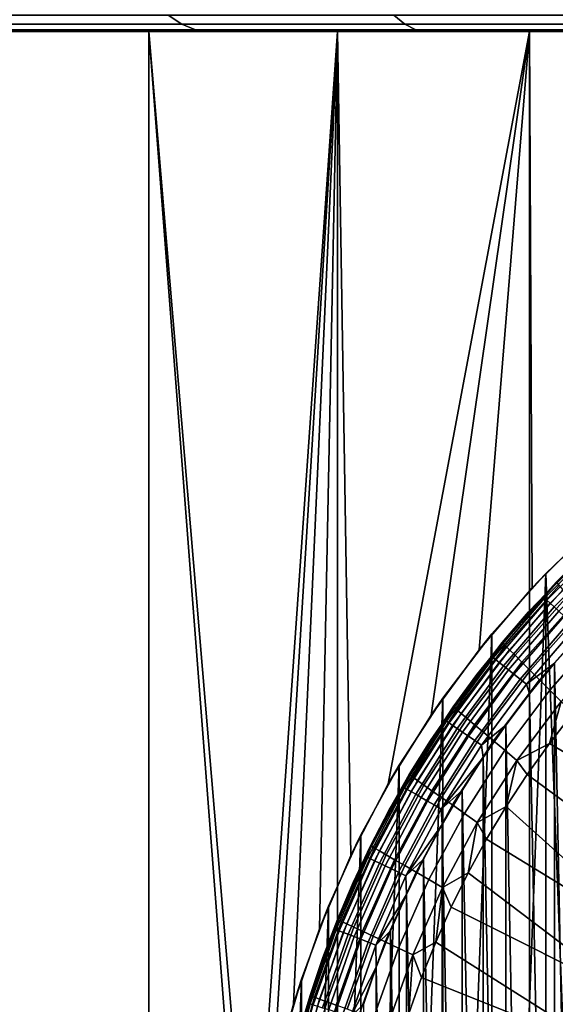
# Model space of a CAD drawing. Header units: metres. Extents: x -109 to 109, y -100 to 58.
# Tile 615 of 642: x 71.65 to 73.65, y 44.16 to 47.84. Entities that reach past the tile are written whole.
import ezdxf

# ---------------------------------------------------------------- set-up
doc = ezdxf.new("R2010")
doc.units = ezdxf.units.M
doc.layers.add('solid_21_062_100_XXX', color=7, linetype='CONTINUOUS')

msp = doc.modelspace()

# ---------------------------------------------------------------- linework, layer by layer
at = {"layer": 'solid_21_062_100_XXX'}
for points in [[(71.371086, 47.861267, -15.503784), (72.203499, 47.861267, -15.754783), (72.254189, 47.827278, -15.568913), (71.431595, 47.827278, -15.320876)], [(72.203499, 47.861267, 15.754783), (71.371086, 47.861267, 15.503784), (71.431595, 47.827278, 15.320876), (72.254189, 47.827278, 15.568913)], [(72.203499, 47.861267, -15.754783), (73.048096, 47.861267, -15.961122), (73.088821, 47.827278, -15.772819), (72.254189, 47.827278, -15.568913)], [(73.048096, 47.861267, 15.961122), (72.203499, 47.861267, 15.754783), (72.254189, 47.827278, 15.568913), (73.088821, 47.827278, 15.772819)], [(73.048096, 47.861267, -15.961122), (73.902473, 47.861267, -16.122217), (73.933121, 47.827278, -15.932014), (73.088821, 47.827278, -15.772819)], [(73.902473, 47.861267, 16.122217), (73.048096, 47.861267, 15.961122), (73.088821, 47.827278, 15.772819), (73.933121, 47.827278, 15.932014)], [(71.431595, 47.827278, -15.320876), (72.254189, 47.827278, -15.568913), (72.305382, 47.80682, -15.381207), (71.492706, 47.80682, -15.136161)], [(72.254189, 47.827278, 15.568913), (71.431595, 47.827278, 15.320876), (71.492706, 47.80682, 15.136161), (72.305382, 47.80682, 15.381207)], [(72.254189, 47.827278, -15.568913), (73.088821, 47.827278, -15.772819), (73.129944, 47.80682, -15.582655), (72.305382, 47.80682, -15.381207)], [(73.088821, 47.827278, 15.772819), (72.254189, 47.827278, 15.568913), (72.305382, 47.80682, 15.381207), (73.129944, 47.80682, 15.582655)], [(73.088821, 47.827278, -15.772819), (73.933121, 47.827278, -15.932014), (73.964066, 47.80682, -15.739931), (73.129944, 47.80682, -15.582655)], [(73.933121, 47.827278, 15.932014), (73.088821, 47.827278, 15.772819), (73.129944, 47.80682, 15.582655), (73.964066, 47.80682, 15.739931)], [(71.492706, 47.80682, -15.136161), (71.80323, 47.799999, -15.030868), (71.390762, 47.799999, -14.895717)], [(71.390762, 47.799999, -14.895717), (71.80323, 47.799999, -15.030868), (72.131355, 47.799999, -12.243976), (71.439507, 47.799999, -11.974616)], [(71.492706, 47.80682, 15.136161), (71.390846, 47.799999, 14.895746), (71.803322, 47.799999, 15.030895)], [(71.390846, 47.799999, 14.895746), (71.439507, 47.799999, 11.974616), (72.131355, 47.799999, 12.243976), (71.803322, 47.799999, 15.030895)], [(71.439507, 47.799999, -11.974616), (72.131355, 47.799999, -12.243976), (72.131355, 28.5, -12.243977), (71.439491, 28.5, -11.974607)], [(72.131355, 47.799999, 12.243976), (71.439507, 47.799999, 11.974616), (71.439491, 28.5, 11.974607), (72.131355, 28.5, 12.243977)], [(71.492706, 47.80682, -15.136161), (72.305382, 47.80682, -15.381207), (71.80323, 47.799999, -15.030868)], [(72.305382, 47.80682, 15.381207), (71.492706, 47.80682, 15.136161), (71.803322, 47.799999, 15.030895), (72.219521, 47.799999, 15.154674)], [(72.305382, 47.80682, -15.381207), (72.219421, 47.799999, -15.154647), (71.80323, 47.799999, -15.030868)], [(71.80323, 47.799999, -15.030868), (72.219421, 47.799999, -15.154647), (72.131355, 47.799999, -12.243976)], [(71.803322, 47.799999, 15.030895), (72.131355, 47.799999, 12.243976), (72.837456, 47.799999, 12.473401), (72.219521, 47.799999, 15.154674)], [(72.131355, 47.799999, -12.243976), (72.5, 42.999928, -12.369317), (72.131355, 28.5, -12.243977)], [(72.837456, 47.799999, 12.473401), (72.131355, 47.799999, 12.243976), (72.131355, 28.5, 12.243977), (72.837479, 28.5, 12.473409)], [(72.131355, 47.799999, -12.243976), (72.510735, 43.29277, -12.372782), (72.5, 42.999928, -12.369317)], [(72.131355, 47.799999, -12.243976), (72.837456, 47.799999, -12.473401), (72.542976, 43.584789, -12.383133), (72.510735, 43.29277, -12.372782)], [(72.219421, 47.799999, -15.154647), (72.639076, 47.799999, -15.266953), (72.837456, 47.799999, -12.473401), (72.131355, 47.799999, -12.243976)], [(72.305382, 47.80682, -15.381207), (72.639076, 47.799999, -15.266953), (72.219421, 47.799999, -15.154647)], [(72.305382, 47.80682, 15.381207), (72.219521, 47.799999, 15.154674), (72.639168, 47.799999, 15.266977)], [(72.639168, 47.799999, 15.266977), (72.219521, 47.799999, 15.154674), (72.837456, 47.799999, 12.473401)], [(72.305382, 47.80682, -15.381207), (73.129944, 47.80682, -15.582655), (72.639076, 47.799999, -15.266953)], [(73.129944, 47.80682, 15.582655), (72.305382, 47.80682, 15.381207), (72.639168, 47.799999, 15.266977), (73.061745, 47.799999, 15.367661)], [(72.837456, 47.799999, -12.473401), (72.596718, 43.874306, -12.400178), (72.542976, 43.584789, -12.383133)], [(72.837456, 47.799999, -12.473401), (72.672089, 44.160629, -12.423651), (72.596718, 43.874306, -12.400178)], [(73.129944, 47.80682, -15.582655), (73.061646, 47.799999, -15.36764), (72.639076, 47.799999, -15.266953)], [(72.639076, 47.799999, -15.266953), (73.061646, 47.799999, -15.36764), (72.837456, 47.799999, -12.473401)], [(72.639168, 47.799999, 15.266977), (72.837456, 47.799999, 12.473401), (73.555527, 47.799999, 12.662149), (73.061745, 47.799999, 15.367661)], [(72.837456, 47.799999, -12.473401), (72.769005, 44.442123, -12.4531), (72.672089, 44.160629, -12.423651)], [(72.837456, 47.799999, -12.473401), (72.887291, 44.717083, -12.487928), (72.769005, 44.442123, -12.4531)], [(73.555527, 47.799999, 12.662149), (72.837456, 47.799999, 12.473401), (72.837479, 28.5, 12.473409), (73.555542, 28.5, 12.662155)], [(72.837456, 47.799999, -12.473401), (73.555527, 47.799999, -12.662149), (73.026855, 44.984253, -12.52746), (72.887291, 44.717083, -12.487928)], [(73.061646, 47.799999, -15.36764), (73.486931, 47.799999, -15.45665), (73.555527, 47.799999, -12.662149), (72.837456, 47.799999, -12.473401)], [(73.555527, 47.799999, -12.662149), (73.186852, 45.241215, -12.570723), (73.026855, 44.984253, -12.52746)], [(73.129944, 47.80682, -15.582655), (73.486931, 47.799999, -15.45665), (73.061646, 47.799999, -15.36764)], [(73.129944, 47.80682, 15.582655), (73.061745, 47.799999, 15.367661), (73.48703, 47.799999, 15.456669)], [(73.48703, 47.799999, 15.456669), (73.061745, 47.799999, 15.367661), (73.555527, 47.799999, 12.662149)], [(73.129944, 47.80682, -15.582655), (73.964066, 47.80682, -15.739931), (73.486931, 47.799999, -15.45665)], [(73.964066, 47.80682, 15.739931), (73.129944, 47.80682, 15.582655), (73.48703, 47.799999, 15.456669), (73.914375, 47.799999, 15.53387)], [(73.555527, 47.799999, -12.662149), (73.366631, 45.486355, -12.616735), (73.186852, 45.241215, -12.570723)], [(73.555527, 47.799999, -12.662149), (73.56514, 45.717827, -12.664383), (73.366631, 45.486355, -12.616735)], [(73.964066, 47.80682, -15.739931), (73.914276, 47.799999, -15.533854), (73.486931, 47.799999, -15.45665)], [(73.486931, 47.799999, -15.45665), (73.914276, 47.799999, -15.533854), (74.283211, 47.799999, -12.809598), (73.555527, 47.799999, -12.662149)], [(73.48703, 47.799999, 15.456669), (73.555527, 47.799999, 12.662149), (74.283211, 47.799999, 12.809598), (73.914375, 47.799999, 15.53387)], [(74.283211, 47.799999, 12.809598), (73.555527, 47.799999, 12.662149), (73.555542, 28.5, 12.662155), (74.283211, 28.5, 12.8096)], [(73.555527, 47.799999, -12.662149), (74.283211, 47.799999, -12.809598), (73.780655, 45.933449, -12.712401), (73.56514, 45.717827, -12.664383)], [(73.834023, 45.982044, -9.203664), (73.616135, 45.771877, -9.137722), (73.56514, 45.717827, -12.664383), (73.780655, 45.933449, -12.712401)], [(73.952225, 43.106533, -9.237076), (73.834007, 40.017971, -9.20366), (73.616135, 45.771877, -9.137722), (73.834023, 45.982044, -9.203664)], [(73.814964, 45.89378, -10.868961), (73.760941, 45.846058, -10.9), (73.606224, 45.685036, -10.868961)], [(73.814964, 45.89378, -10.868961), (73.606224, 45.685036, -10.868961), (73.611572, 45.680069, -10.838406), (73.819931, 45.888428, -10.838406)], [(73.819931, 45.888428, -10.838406), (73.611572, 45.680069, -10.838406), (73.620361, 45.671913, -10.80937), (73.828087, 45.879639, -10.80937)], [(73.828087, 45.879639, -10.80937), (73.620361, 45.671913, -10.80937), (73.632378, 45.660767, -10.78257), (73.839233, 45.867622, -10.78257)], [(73.453278, 45.513962, -12.051724), (73.551117, 45.628036, -10.9), (73.760941, 45.846058, -10.9), (73.654739, 45.739891, -12.051724)], [(73.606224, 45.685036, -10.868961), (73.760941, 45.846058, -10.9), (73.551117, 45.628036, -10.9)], [(73.839233, 45.867622, -10.78257), (73.632378, 45.660767, -10.78257), (73.647324, 45.6469, -10.758668), (73.853104, 45.85268, -10.758668)], [(73.853104, 45.85268, -10.758668), (73.647324, 45.6469, -10.758668), (73.664825, 45.630657, -10.738252), (73.869339, 45.835175, -10.738252)], [(73.616135, 45.771877, -9.137722), (73.414627, 45.545677, -9.071657), (73.366631, 45.486355, -12.616735), (73.56514, 45.717827, -12.664383)], [(73.616135, 45.771877, -9.137722), (73.616119, 40.228134, -9.137718), (73.414619, 40.454334, -9.071655)], [(73.616135, 45.771877, -9.137722), (73.414619, 40.454334, -9.071655), (73.414627, 45.545677, -9.071657)], [(73.616135, 45.771877, -9.137722), (73.834007, 40.017971, -9.20366), (73.616119, 40.228134, -9.137718)], [(73.456314, 45.51088, -12.117154), (73.453278, 45.513962, -12.051724), (73.654739, 45.739891, -12.051724), (73.657494, 45.736549, -12.117154)], [(73.657494, 45.736549, -12.117154), (73.665771, 45.726627, -12.181523), (73.465408, 45.501728, -12.181523), (73.456314, 45.51088, -12.117154)], [(73.665771, 45.726627, -12.181523), (73.679428, 45.710297, -12.243655), (73.480423, 45.486668, -12.243655), (73.465408, 45.501728, -12.181523)], [(73.679428, 45.710297, -12.243655), (73.698227, 45.687836, -12.302479), (73.501091, 45.465954, -12.302479), (73.480423, 45.486668, -12.243655)], [(73.698227, 45.687836, -12.302479), (73.721848, 45.659626, -12.356982), (73.527054, 45.439941, -12.356982), (73.501091, 45.465954, -12.302479)], [(73.606224, 45.685036, -10.868961), (73.551117, 45.628036, -10.9), (73.413658, 45.461273, -10.868961)], [(73.606224, 45.685036, -10.868961), (73.413658, 45.461273, -10.868961), (73.419365, 45.456722, -10.838406), (73.611572, 45.680069, -10.838406)], [(73.611572, 45.680069, -10.838406), (73.419365, 45.456722, -10.838406), (73.428741, 45.449245, -10.80937), (73.620361, 45.671913, -10.80937)], [(73.620361, 45.671913, -10.80937), (73.428741, 45.449245, -10.80937), (73.441559, 45.439026, -10.78257), (73.632378, 45.660767, -10.78257)], [(73.632378, 45.660767, -10.78257), (73.441559, 45.439026, -10.78257), (73.457497, 45.426315, -10.758668), (73.647324, 45.6469, -10.758668)], [(73.721848, 45.659626, -12.356982), (73.749893, 45.626156, -12.406224), (73.557869, 45.409081, -12.406224), (73.527054, 45.439941, -12.356982)], [(73.269714, 45.273266, -12.051724), (73.358589, 45.394588, -10.9), (73.551117, 45.628036, -10.9), (73.453278, 45.513962, -12.051724)], [(73.413658, 45.461273, -10.868961), (73.551117, 45.628036, -10.9), (73.358589, 45.394588, -10.9)], [(73.647324, 45.6469, -10.758668), (73.457497, 45.426315, -10.758668), (73.476166, 45.41143, -10.738252), (73.664825, 45.630657, -10.738252)], [(73.664825, 45.630657, -10.738252), (73.476166, 45.41143, -10.738252), (73.497101, 45.394733, -10.721828), (73.684456, 45.612446, -10.721828)], [(73.749893, 45.626156, -12.406224), (73.781868, 45.587997, -12.449358), (73.593002, 45.37389, -12.449358), (73.557869, 45.409081, -12.406224)], [(73.684456, 45.612446, -10.721828), (73.497101, 45.394733, -10.721828), (73.519791, 45.37664, -10.709799), (73.705727, 45.592705, -10.709799)], [(73.705727, 45.592705, -10.709799), (73.519791, 45.37664, -10.709799), (73.543671, 45.357594, -10.702462), (73.728119, 45.57193, -10.702462)], [(73.781868, 45.587997, -12.449358), (73.817223, 45.545799, -12.485639), (73.631859, 45.334984, -12.485639), (73.593002, 45.37389, -12.449358)], [(73.414627, 45.545677, -9.071657), (73.231407, 45.30571, -9.007261), (73.186852, 45.241215, -12.570723), (73.366631, 45.486355, -12.616735)], [(73.414627, 45.545677, -9.071657), (73.414619, 40.454334, -9.071655), (73.231392, 40.694309, -9.007257)], [(73.414627, 45.545677, -9.071657), (73.231392, 40.694309, -9.007257), (73.231407, 45.30571, -9.007261)], [(73.728119, 45.57193, -10.702462), (73.543671, 45.357594, -10.702462), (73.648933, 45.435959, -10.7), (73.746811, 45.546062, -10.7)], [(73.817223, 45.545799, -12.485639), (73.855354, 45.500286, -12.514442), (73.673752, 45.293022, -12.514442), (73.631859, 45.334984, -12.485639)], [(73.75248, 42.883255, -10.7), (73.746811, 45.546062, -10.7), (73.648933, 45.435959, -10.7), (73.746803, 40.453945, -10.7)], [(73.272995, 45.270466, -12.117154), (73.269714, 45.273266, -12.051724), (73.453278, 45.513962, -12.051724), (73.456314, 45.51088, -12.117154)], [(73.456314, 45.51088, -12.117154), (73.465408, 45.501728, -12.181523), (73.282852, 45.262154, -12.181523), (73.272995, 45.270466, -12.117154)], [(73.465408, 45.501728, -12.181523), (73.480423, 45.486668, -12.243655), (73.299103, 45.248474, -12.243655), (73.282852, 45.262154, -12.181523)], [(73.480423, 45.486668, -12.243655), (73.501091, 45.465954, -12.302479), (73.32148, 45.22966, -12.302479), (73.299103, 45.248474, -12.243655)], [(73.501091, 45.465954, -12.302479), (73.527054, 45.439941, -12.356982), (73.349579, 45.206036, -12.356982), (73.32148, 45.22966, -12.302479)], [(73.413658, 45.461273, -10.868961), (73.358589, 45.394588, -10.9), (73.238358, 45.223751, -10.868961)], [(73.413658, 45.461273, -10.868961), (73.238358, 45.223751, -10.868961), (73.244392, 45.219639, -10.838406), (73.419365, 45.456722, -10.838406)], [(73.419365, 45.456722, -10.838406), (73.244392, 45.219639, -10.838406), (73.254295, 45.212883, -10.80937), (73.428741, 45.449245, -10.80937)], [(73.428741, 45.449245, -10.80937), (73.254295, 45.212883, -10.80937), (73.267838, 45.203648, -10.78257), (73.441559, 45.439026, -10.78257)], [(73.441559, 45.439026, -10.78257), (73.267838, 45.203648, -10.78257), (73.284683, 45.192165, -10.758668), (73.457497, 45.426315, -10.758668)], [(73.527054, 45.439941, -12.356982), (73.557869, 45.409081, -12.406224), (73.382935, 45.178005, -12.406224), (73.349579, 45.206036, -12.356982)], [(73.543671, 45.357594, -10.702462), (73.555473, 45.322124, -10.7), (73.648933, 45.435959, -10.7)], [(73.648933, 45.435959, -10.7), (73.555473, 45.322124, -10.7), (73.648926, 40.564049, -10.7)], [(73.648933, 45.435959, -10.7), (73.648926, 40.564049, -10.7), (73.746803, 40.453945, -10.7)], [(73.105118, 45.019218, -12.051724), (73.184509, 45.147091, -10.9), (73.358589, 45.394588, -10.9), (73.269714, 45.273266, -12.051724)], [(73.238358, 45.223751, -10.868961), (73.358589, 45.394588, -10.9), (73.184509, 45.147091, -10.9)], [(73.457497, 45.426315, -10.758668), (73.284683, 45.192165, -10.758668), (73.304413, 45.178715, -10.738252), (73.476166, 45.41143, -10.738252)], [(73.476166, 45.41143, -10.738252), (73.304413, 45.178715, -10.738252), (73.326538, 45.163631, -10.721828), (73.497101, 45.394733, -10.721828)], [(73.497101, 45.394733, -10.721828), (73.326538, 45.163631, -10.721828), (73.350517, 45.147282, -10.709799), (73.519791, 45.37664, -10.709799)], [(73.557869, 45.409081, -12.406224), (73.593002, 45.37389, -12.449358), (73.420967, 45.146049, -12.449358), (73.382935, 45.178005, -12.406224)], [(73.519791, 45.37664, -10.709799), (73.350517, 45.147282, -10.709799), (73.375755, 45.130074, -10.702462), (73.543671, 45.357594, -10.702462)], [(73.543671, 45.357594, -10.702462), (73.375755, 45.130074, -10.702462), (73.46656, 45.204712, -10.7), (73.555473, 45.322124, -10.7)], [(73.593002, 45.37389, -12.449358), (73.631859, 45.334984, -12.485639), (73.463013, 45.110714, -12.485639), (73.420967, 45.146049, -12.449358)], [(73.631859, 45.334984, -12.485639), (73.673752, 45.293022, -12.514442), (73.508362, 45.072609, -12.514442), (73.463013, 45.110714, -12.485639)], [(73.555473, 45.322124, -10.7), (73.46656, 45.204712, -10.7), (73.555466, 40.677883, -10.7)], [(73.555473, 45.322124, -10.7), (73.555466, 40.677883, -10.7), (73.648926, 40.564049, -10.7)], [(73.231407, 45.30571, -9.007261), (73.06797, 45.054543, -8.946272), (73.026855, 44.984253, -12.52746), (73.186852, 45.241215, -12.570723)], [(73.231407, 45.30571, -9.007261), (73.231392, 40.694309, -9.007257), (73.067963, 40.945469, -8.946269)], [(73.231407, 45.30571, -9.007261), (73.067963, 40.945469, -8.946269), (73.06797, 45.054543, -8.946272)], [(73.508362, 45.072609, -12.514442), (73.673752, 45.293022, -12.514442), (73.629883, 45.136097, -12.535121)], [(73.673752, 45.293022, -12.514442), (73.717567, 45.24913, -12.535121), (73.629883, 45.136097, -12.535121)], [(73.108627, 45.016724, -12.117154), (73.105118, 45.019218, -12.051724), (73.269714, 45.273266, -12.051724), (73.272995, 45.270466, -12.117154)], [(73.272995, 45.270466, -12.117154), (73.282852, 45.262154, -12.181523), (73.119164, 45.009312, -12.181523), (73.108627, 45.016724, -12.117154)], [(73.282852, 45.262154, -12.181523), (73.299103, 45.248474, -12.243655), (73.136536, 44.997112, -12.243655), (73.119164, 45.009312, -12.181523)], [(73.299103, 45.248474, -12.243655), (73.32148, 45.22966, -12.302479), (73.160439, 44.980339, -12.302479), (73.136536, 44.997112, -12.243655)], [(74.296288, 44.743359, -12.715114), (73.629883, 45.136097, -12.535121), (73.717567, 45.24913, -12.535121)], [(73.238358, 45.223751, -10.868961), (73.184509, 45.147091, -10.9), (73.081299, 44.973789, -10.868961)], [(73.238358, 45.223751, -10.868961), (73.081299, 44.973789, -10.868961), (73.087616, 44.970139, -10.838406), (73.244392, 45.219639, -10.838406)], [(73.244392, 45.219639, -10.838406), (73.087616, 44.970139, -10.838406), (73.098007, 44.964142, -10.80937), (73.254295, 45.212883, -10.80937)], [(73.254295, 45.212883, -10.80937), (73.098007, 44.964142, -10.80937), (73.112198, 44.955948, -10.78257), (73.267838, 45.203648, -10.78257)], [(73.32148, 45.22966, -12.302479), (73.349579, 45.206036, -12.356982), (73.190475, 44.959274, -12.356982), (73.160439, 44.980339, -12.302479)], [(73.267838, 45.203648, -10.78257), (73.112198, 44.955948, -10.78257), (73.129852, 44.945755, -10.758668), (73.284683, 45.192165, -10.758668)], [(73.284683, 45.192165, -10.758668), (73.129852, 44.945755, -10.758668), (73.150528, 44.933815, -10.738252), (73.304413, 45.178715, -10.738252)], [(73.304413, 45.178715, -10.738252), (73.150528, 44.933815, -10.738252), (73.173721, 44.920425, -10.721828), (73.326538, 45.163631, -10.721828)], [(73.349579, 45.206036, -12.356982), (73.382935, 45.178005, -12.406224), (73.226112, 44.93428, -12.406224), (73.190475, 44.959274, -12.356982)], [(73.382935, 45.178005, -12.406224), (73.420967, 45.146049, -12.449358), (73.266747, 44.905788, -12.449358), (73.226112, 44.93428, -12.406224)], [(73.375755, 45.130074, -10.702462), (73.382309, 45.083866, -10.7), (73.46656, 45.204712, -10.7)], [(73.46656, 45.204712, -10.7), (73.382309, 45.083866, -10.7), (73.46656, 40.795296, -10.7)], [(73.46656, 45.204712, -10.7), (73.46656, 40.795296, -10.7), (73.555466, 40.677883, -10.7)], [(73.081299, 44.973789, -10.868961), (73.184509, 45.147091, -10.9), (73.105118, 45.019218, -12.051724), (73.029877, 44.886993, -10.9)], [(73.326538, 45.163631, -10.721828), (73.173721, 44.920425, -10.721828), (73.198853, 44.905918, -10.709799), (73.350517, 45.147282, -10.709799)], [(73.350517, 45.147282, -10.709799), (73.198853, 44.905918, -10.709799), (73.225311, 44.890644, -10.702462), (73.375755, 45.130074, -10.702462)], [(73.420967, 45.146049, -12.449358), (73.463013, 45.110714, -12.485639), (73.311668, 44.874287, -12.485639), (73.266747, 44.905788, -12.449358)], [(73.508362, 45.072609, -12.514442), (73.629883, 45.136097, -12.535121), (73.546776, 45.019646, -12.535121)], [(74.296288, 44.743359, -12.715114), (74.165985, 44.564617, -12.715114), (73.546776, 45.019646, -12.535121), (73.629883, 45.136097, -12.535121)], [(73.375755, 45.130074, -10.702462), (73.225311, 44.890644, -10.702462), (73.382309, 45.083866, -10.7)], [(73.463013, 45.110714, -12.485639), (73.508362, 45.072609, -12.514442), (73.360115, 44.840313, -12.514442), (73.311668, 44.874287, -12.485639)], [(73.225311, 44.890644, -10.702462), (73.302895, 44.959854, -10.7), (73.382309, 45.083866, -10.7)], [(73.382309, 45.083866, -10.7), (73.302895, 44.959854, -10.7), (73.382301, 40.916142, -10.7)], [(73.360115, 44.840313, -12.514442), (73.508362, 45.072609, -12.514442), (73.468399, 44.899971, -12.535121)], [(73.382309, 45.083866, -10.7), (73.382301, 40.916142, -10.7), (73.46656, 40.795296, -10.7)], [(73.508362, 45.072609, -12.514442), (73.546776, 45.019646, -12.535121), (73.468399, 44.899971, -12.535121)], [(73.06797, 45.054543, -8.946272), (72.92485, 44.793957, -8.890059), (72.887291, 44.717083, -12.487928), (73.026855, 44.984253, -12.52746)], [(73.06797, 45.054543, -8.946272), (73.067963, 40.945469, -8.946269), (72.924843, 41.206051, -8.890058)], [(73.06797, 45.054543, -8.946272), (72.924843, 41.206051, -8.890058), (72.92485, 44.793957, -8.890059)], [(73.105118, 45.019218, -12.051724), (72.960457, 44.753315, -12.051724), (73.029877, 44.886993, -10.9)], [(72.964172, 44.751141, -12.117154), (72.960457, 44.753315, -12.051724), (73.105118, 45.019218, -12.051724), (73.108627, 45.016724, -12.117154)], [(73.108627, 45.016724, -12.117154), (73.119164, 45.009312, -12.181523), (72.975304, 44.744682, -12.181523), (72.964172, 44.751141, -12.117154)], [(73.119164, 45.009312, -12.181523), (73.136536, 44.997112, -12.243655), (72.99366, 44.734055, -12.243655), (72.975304, 44.744682, -12.181523)], [(73.136536, 44.997112, -12.243655), (73.160439, 44.980339, -12.302479), (73.018921, 44.719444, -12.302479), (72.99366, 44.734055, -12.243655)], [(74.05014, 44.376175, -12.715114), (73.468399, 44.899971, -12.535121), (73.546776, 45.019646, -12.535121), (74.165985, 44.564617, -12.715114)], [(73.081299, 44.973789, -10.868961), (73.029877, 44.886993, -10.9), (72.943359, 44.712788, -10.868961)], [(73.081299, 44.973789, -10.868961), (72.943359, 44.712788, -10.868961), (72.949928, 44.709621, -10.838406), (73.087616, 44.970139, -10.838406)], [(73.087616, 44.970139, -10.838406), (72.949928, 44.709621, -10.838406), (72.960739, 44.704418, -10.80937), (73.098007, 44.964142, -10.80937)], [(73.098007, 44.964142, -10.80937), (72.960739, 44.704418, -10.80937), (72.975502, 44.697308, -10.78257), (73.112198, 44.955948, -10.78257)], [(73.112198, 44.955948, -10.78257), (72.975502, 44.697308, -10.78257), (72.993874, 44.688461, -10.758668), (73.129852, 44.945755, -10.758668)], [(73.160439, 44.980339, -12.302479), (73.190475, 44.959274, -12.356982), (73.050652, 44.701092, -12.356982), (73.018921, 44.719444, -12.302479)], [(73.190475, 44.959274, -12.356982), (73.226112, 44.93428, -12.406224), (73.088303, 44.679321, -12.406224), (73.050652, 44.701092, -12.356982)], [(73.225311, 44.890644, -10.702462), (73.228386, 44.832764, -10.7), (73.302895, 44.959854, -10.7)], [(73.302895, 44.959854, -10.7), (73.228386, 44.832764, -10.7), (73.302895, 41.040157, -10.7)], [(73.302895, 44.959854, -10.7), (73.302895, 41.040157, -10.7), (73.382301, 40.916142, -10.7)], [(73.129852, 44.945755, -10.758668), (72.993874, 44.688461, -10.758668), (73.015381, 44.678104, -10.738252), (73.150528, 44.933815, -10.738252)], [(73.150528, 44.933815, -10.738252), (73.015381, 44.678104, -10.738252), (73.039513, 44.666485, -10.721828), (73.173721, 44.920425, -10.721828)], [(73.173721, 44.920425, -10.721828), (73.039513, 44.666485, -10.721828), (73.065659, 44.653893, -10.709799), (73.198853, 44.905918, -10.709799)], [(73.226112, 44.93428, -12.406224), (73.266747, 44.905788, -12.449358), (73.131233, 44.654503, -12.449358), (73.088303, 44.679321, -12.406224)], [(72.943359, 44.712788, -10.868961), (73.029877, 44.886993, -10.9), (72.960457, 44.753315, -12.051724), (72.895607, 44.615818, -10.9)], [(73.198853, 44.905918, -10.709799), (73.065659, 44.653893, -10.709799), (73.093178, 44.64064, -10.702462), (73.225311, 44.890644, -10.702462)], [(73.225311, 44.890644, -10.702462), (73.093178, 44.64064, -10.702462), (73.228386, 44.832764, -10.7)], [(73.266747, 44.905788, -12.449358), (73.311668, 44.874287, -12.485639), (73.178696, 44.62706, -12.485639), (73.131233, 44.654503, -12.449358)], [(73.360115, 44.840313, -12.514442), (73.468399, 44.899971, -12.535121), (73.394867, 44.777256, -12.535121)], [(74.05014, 44.376175, -12.715114), (73.394867, 44.777256, -12.535121), (73.468399, 44.899971, -12.535121)], [(73.311668, 44.874287, -12.485639), (73.360115, 44.840313, -12.514442), (73.229874, 44.597466, -12.514442), (73.178696, 44.62706, -12.485639)], [(73.229874, 44.597466, -12.514442), (73.360115, 44.840313, -12.514442), (73.326294, 44.651699, -12.535121)], [(73.360115, 44.840313, -12.514442), (73.394867, 44.777256, -12.535121), (73.326294, 44.651699, -12.535121)], [(73.093178, 44.64064, -10.702462), (73.158943, 44.702888, -10.7), (73.228386, 44.832764, -10.7)], [(73.228386, 44.832764, -10.7), (73.158943, 44.702888, -10.7), (73.228378, 41.167248, -10.7)], [(73.228386, 44.832764, -10.7), (73.228378, 41.167248, -10.7), (73.302895, 41.040157, -10.7)], [(72.92485, 44.793957, -8.890059), (72.802795, 44.526649, -8.839997), (72.769005, 44.442123, -12.4531), (72.887291, 44.717083, -12.487928)], [(72.92485, 44.793957, -8.890059), (72.924843, 41.206051, -8.890058), (72.80278, 41.473373, -8.839994)], [(72.92485, 44.793957, -8.890059), (72.80278, 41.473373, -8.839994), (72.802795, 44.526649, -8.839997)], [(73.949486, 44.179207, -12.715114), (73.326294, 44.651699, -12.535121), (73.394867, 44.777256, -12.535121), (74.05014, 44.376175, -12.715114)], [(72.960457, 44.753315, -12.051724), (72.836578, 44.477116, -12.051724), (72.895607, 44.615818, -10.9)], [(72.840477, 44.475277, -12.117154), (72.836578, 44.477116, -12.051724), (72.960457, 44.753315, -12.051724), (72.964172, 44.751141, -12.117154)], [(72.964172, 44.751141, -12.117154), (72.975304, 44.744682, -12.181523), (72.852127, 44.469822, -12.181523), (72.840477, 44.475277, -12.117154)], [(72.975304, 44.744682, -12.181523), (72.99366, 44.734055, -12.243655), (72.871323, 44.460842, -12.243655), (72.852127, 44.469822, -12.181523)], [(72.99366, 44.734055, -12.243655), (73.018921, 44.719444, -12.302479), (72.897743, 44.448498, -12.302479), (72.871323, 44.460842, -12.243655)], [(72.943359, 44.712788, -10.868961), (72.895607, 44.615818, -10.9), (72.825302, 44.442211, -10.868961)], [(72.943359, 44.712788, -10.868961), (72.825302, 44.442211, -10.868961), (72.8321, 44.439545, -10.838406), (72.949928, 44.709621, -10.838406)], [(72.949928, 44.709621, -10.838406), (72.8321, 44.439545, -10.838406), (72.843262, 44.435165, -10.80937), (72.960739, 44.704418, -10.80937)], [(72.960739, 44.704418, -10.80937), (72.843262, 44.435165, -10.80937), (72.858521, 44.429176, -10.78257), (72.975502, 44.697308, -10.78257)], [(72.975502, 44.697308, -10.78257), (72.858521, 44.429176, -10.78257), (72.877495, 44.42173, -10.758668), (72.993874, 44.688461, -10.758668)], [(73.018921, 44.719444, -12.302479), (73.050652, 44.701092, -12.356982), (72.930931, 44.432999, -12.356982), (72.897743, 44.448498, -12.302479)], [(73.050652, 44.701092, -12.356982), (73.088303, 44.679321, -12.406224), (72.970314, 44.414608, -12.406224), (72.930931, 44.432999, -12.356982)], [(73.093178, 44.64064, -10.702462), (73.09465, 44.570374, -10.7), (73.158943, 44.702888, -10.7)], [(73.158943, 44.702888, -10.7), (73.09465, 44.570374, -10.7), (73.158936, 41.297119, -10.7)], [(73.158943, 44.702888, -10.7), (73.158936, 41.297119, -10.7), (73.228378, 41.167248, -10.7)], [(72.993874, 44.688461, -10.758668), (72.877495, 44.42173, -10.758668), (72.899719, 44.413006, -10.738252), (73.015381, 44.678104, -10.738252)], [(73.015381, 44.678104, -10.738252), (72.899719, 44.413006, -10.738252), (72.924652, 44.403221, -10.721828), (73.039513, 44.666485, -10.721828)], [(73.039513, 44.666485, -10.721828), (72.924652, 44.403221, -10.721828), (72.951668, 44.39262, -10.709799), (73.065659, 44.653893, -10.709799)], [(73.088303, 44.679321, -12.406224), (73.131233, 44.654503, -12.449358), (73.015213, 44.393642, -12.449358), (72.970314, 44.414608, -12.406224)], [(73.065659, 44.653893, -10.709799), (72.951668, 44.39262, -10.709799), (72.980103, 44.381458, -10.702462), (73.093178, 44.64064, -10.702462)], [(73.093178, 44.64064, -10.702462), (72.980103, 44.381458, -10.702462), (73.09465, 44.570374, -10.7)], [(73.131233, 44.654503, -12.449358), (73.178696, 44.62706, -12.485639), (73.064857, 44.370461, -12.485639), (73.015213, 44.393642, -12.449358)], [(73.178696, 44.62706, -12.485639), (73.229874, 44.597466, -12.514442), (73.118385, 44.345463, -12.514442), (73.064857, 44.370461, -12.485639)], [(73.229874, 44.597466, -12.514442), (73.326294, 44.651699, -12.535121), (73.262802, 44.523502, -12.535121)], [(73.949486, 44.179207, -12.715114), (73.262802, 44.523502, -12.535121), (73.326294, 44.651699, -12.535121)], [(72.825302, 44.442211, -10.868961), (72.895607, 44.615818, -10.9), (72.836578, 44.477116, -12.051724), (72.782494, 44.335167, -10.9)], [(73.118385, 44.345463, -12.514442), (73.229874, 44.597466, -12.514442), (73.204483, 44.392868, -12.535121)], [(73.229874, 44.597466, -12.514442), (73.262802, 44.523502, -12.535121), (73.204483, 44.392868, -12.535121)], [(72.980103, 44.381458, -10.702462), (73.035599, 44.435417, -10.7), (73.09465, 44.570374, -10.7)], [(73.09465, 44.570374, -10.7), (73.035599, 44.435417, -10.7), (73.094643, 41.429634, -10.7)], [(73.09465, 44.570374, -10.7), (73.094643, 41.429634, -10.7), (73.158936, 41.297119, -10.7)], [(72.802795, 44.526649, -8.839997), (72.701767, 44.254372, -8.797063), (72.672089, 44.160629, -12.423651), (72.769005, 44.442123, -12.4531)], [(72.802795, 44.526649, -8.839997), (72.80278, 41.473373, -8.839994), (72.701767, 41.74564, -8.797061)], [(72.802795, 44.526649, -8.839997), (72.701767, 41.74564, -8.797061), (72.701767, 44.254372, -8.797063)], [(73.864632, 43.974934, -12.715114), (73.204483, 44.392868, -12.535121), (73.262802, 44.523502, -12.535121), (73.949486, 44.179207, -12.715114)], [(72.836578, 44.477116, -12.051724), (72.734222, 44.192238, -12.051724), (72.782494, 44.335167, -10.9)], [(72.738266, 44.19075, -12.117154), (72.734222, 44.192238, -12.051724), (72.836578, 44.477116, -12.051724), (72.840477, 44.475277, -12.117154)], [(72.840477, 44.475277, -12.117154), (72.852127, 44.469822, -12.181523), (72.750336, 44.186337, -12.181523), (72.738266, 44.19075, -12.117154)], [(72.825302, 44.442211, -10.868961), (72.782494, 44.335167, -10.9), (72.727806, 44.16357, -10.868961)], [(72.825302, 44.442211, -10.868961), (72.727806, 44.16357, -10.868961), (72.734779, 44.161419, -10.838406), (72.8321, 44.439545, -10.838406)], [(72.8321, 44.439545, -10.838406), (72.734779, 44.161419, -10.838406), (72.746239, 44.157883, -10.80937), (72.843262, 44.435165, -10.80937)], [(72.843262, 44.435165, -10.80937), (72.746239, 44.157883, -10.80937), (72.761902, 44.153053, -10.78257), (72.858521, 44.429176, -10.78257)], [(72.852127, 44.469822, -12.181523), (72.871323, 44.460842, -12.243655), (72.770233, 44.179077, -12.243655), (72.750336, 44.186337, -12.181523)], [(72.871323, 44.460842, -12.243655), (72.897743, 44.448498, -12.302479), (72.797623, 44.16909, -12.302479), (72.770233, 44.179077, -12.243655)], [(72.897743, 44.448498, -12.302479), (72.930931, 44.432999, -12.356982), (72.832016, 44.156551, -12.356982), (72.797623, 44.16909, -12.302479)], [(72.980103, 44.381458, -10.702462), (72.981911, 44.29829, -10.7), (73.035599, 44.435417, -10.7)], [(73.035599, 44.435417, -10.7), (72.981911, 44.29829, -10.7), (73.035599, 41.56459, -10.7)], [(73.035599, 44.435417, -10.7), (73.035599, 41.56459, -10.7), (73.094643, 41.429634, -10.7)], [(72.858521, 44.429176, -10.78257), (72.761902, 44.153053, -10.78257), (72.78138, 44.147041, -10.758668), (72.877495, 44.42173, -10.758668)], [(72.877495, 44.42173, -10.758668), (72.78138, 44.147041, -10.758668), (72.804192, 44.140003, -10.738252), (72.899719, 44.413006, -10.738252)], [(72.899719, 44.413006, -10.738252), (72.804192, 44.140003, -10.738252), (72.829781, 44.132111, -10.721828), (72.924652, 44.403221, -10.721828)], [(72.924652, 44.403221, -10.721828), (72.829781, 44.132111, -10.721828), (72.857513, 44.123558, -10.709799), (72.951668, 44.39262, -10.709799)], [(72.930931, 44.432999, -12.356982), (72.970314, 44.414608, -12.406224), (72.872826, 44.141674, -12.406224), (72.832016, 44.156551, -12.356982)], [(72.970314, 44.414608, -12.406224), (73.015213, 44.393642, -12.449358), (72.919357, 44.124714, -12.449358), (72.872826, 44.141674, -12.406224)], [(72.951668, 44.39262, -10.709799), (72.857513, 44.123558, -10.709799), (72.886703, 44.114555, -10.702462), (72.980103, 44.381458, -10.702462)], [(72.980103, 44.381458, -10.702462), (72.886703, 44.114555, -10.702462), (72.981911, 44.29829, -10.7)], [(73.015213, 44.393642, -12.449358), (73.064857, 44.370461, -12.485639), (72.970802, 44.105965, -12.485639), (72.919357, 44.124714, -12.449358)], [(73.064857, 44.370461, -12.485639), (73.118385, 44.345463, -12.514442), (73.026276, 44.085743, -12.514442), (72.970802, 44.105965, -12.485639)], [(73.118385, 44.345463, -12.514442), (73.204483, 44.392868, -12.535121), (73.151436, 44.260006, -12.535121)], [(73.864632, 43.974934, -12.715114), (73.151436, 44.260006, -12.535121), (73.204483, 44.392868, -12.535121)], [(72.727806, 44.16357, -10.868961), (72.782494, 44.335167, -10.9), (72.734222, 44.192238, -12.051724), (72.6912, 44.046677, -10.9)], [(73.026276, 44.085743, -12.514442), (73.118385, 44.345463, -12.514442), (73.103745, 44.125134, -12.535121)], [(73.118385, 44.345463, -12.514442), (73.151436, 44.260006, -12.535121), (73.103745, 44.125134, -12.535121)], [(72.886703, 44.114555, -10.702462), (72.933632, 44.1591, -10.7), (72.981911, 44.29829, -10.7)], [(72.981911, 44.29829, -10.7), (72.933632, 44.1591, -10.7), (72.981911, 41.701721, -10.7)], [(72.981911, 44.29829, -10.7), (72.981911, 41.701721, -10.7), (73.035599, 41.56459, -10.7)], [(72.701767, 44.254372, -8.797063), (72.621483, 43.978333, -8.761957), (72.596718, 43.874306, -12.400178), (72.672089, 44.160629, -12.423651)], [(72.701767, 44.254372, -8.797063), (72.701767, 41.74564, -8.797061), (72.621483, 42.021683, -8.761955)], [(72.701767, 44.254372, -8.797063), (72.621483, 42.021683, -8.761955), (72.621483, 43.978333, -8.761957)], [(73.796112, 43.764618, -12.715114), (73.103745, 44.125134, -12.535121), (73.151436, 44.260006, -12.535121), (73.864632, 43.974934, -12.715114)], [(72.734222, 44.192238, -12.051724), (72.653984, 43.90036, -12.051724), (72.6912, 44.046677, -10.9)], [(72.658134, 43.899235, -12.117154), (72.653984, 43.90036, -12.051724), (72.734222, 44.192238, -12.051724), (72.738266, 44.19075, -12.117154)], [(72.738266, 44.19075, -12.117154), (72.750336, 44.186337, -12.181523), (72.67054, 43.895897, -12.181523), (72.658134, 43.899235, -12.117154)], [(72.750336, 44.186337, -12.181523), (72.770233, 44.179077, -12.243655), (72.690994, 43.890404, -12.243655), (72.67054, 43.895897, -12.181523)], [(72.770233, 44.179077, -12.243655), (72.797623, 44.16909, -12.302479), (72.719131, 43.882847, -12.302479), (72.690994, 43.890404, -12.243655)], [(72.727806, 44.16357, -10.868961), (72.6912, 44.046677, -10.9), (72.651398, 43.878418, -10.868961)], [(72.727806, 44.16357, -10.868961), (72.651398, 43.878418, -10.868961), (72.658508, 43.876793, -10.838406), (72.734779, 44.161419, -10.838406)], [(72.734779, 44.161419, -10.838406), (72.658508, 43.876793, -10.838406), (72.670204, 43.874126, -10.80937), (72.746239, 44.157883, -10.80937)], [(72.797623, 44.16909, -12.302479), (72.832016, 44.156551, -12.356982), (72.754471, 43.873363, -12.356982), (72.719131, 43.882847, -12.302479)]]:
    msp.add_3dface(points, dxfattribs=at)

doc.saveas('drawing.dxf')
